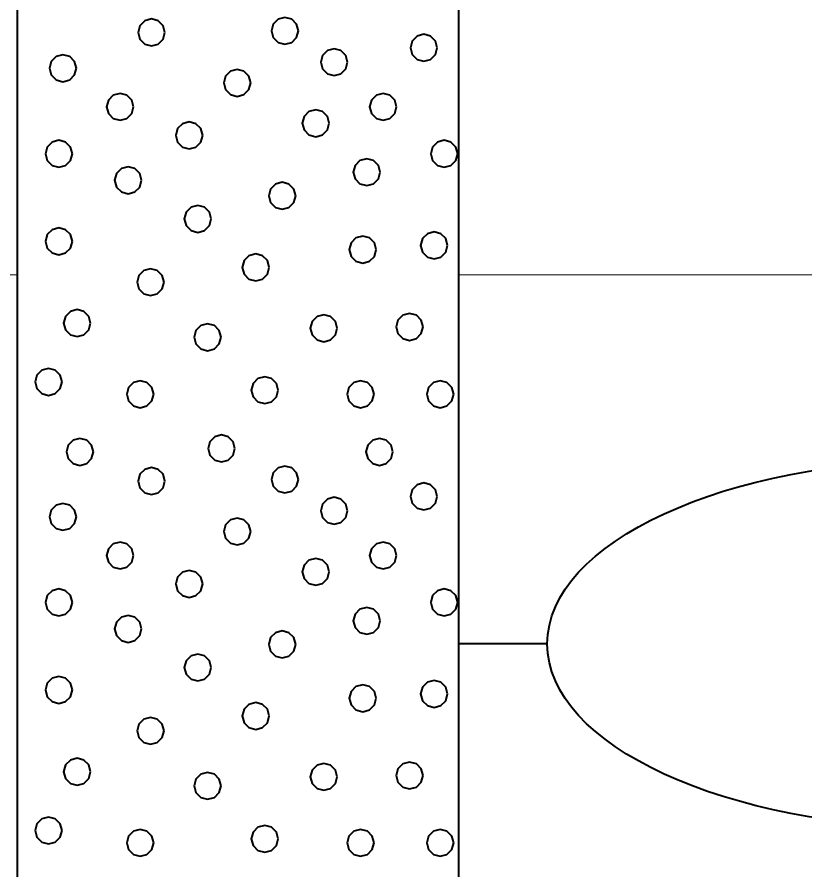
# Model space of a CAD drawing. Extents: x -76 to 974, y -1080 to -735.
# Drawn here: x 194.141 to 198.599, y -995.459 to -990.63 of the extents above; entities that cross this region are included whole.
import ezdxf

# ---------------------------------------------------------------- set-up
doc = ezdxf.new("R2010")
doc.units = 0
doc.header["$LTSCALE"] = 0.36
doc.layers.add('27', color=7, linetype='Continuous', lineweight=40)
doc.layers.add('7', color=7, linetype='Continuous', lineweight=13)

msp = doc.modelspace()

# ---------------------------------------------------------------- linework, layer by layer
at = {"layer": '27'}
for p, q in [((194.1412, -980.1789), (194.1412, -999.6789)), ((196.6412, -999.6789), (196.6412, -980.1789)), ((197.1412, -994.1789), (196.6412, -994.1789))]:
    msp.add_line(p, q, dxfattribs=at)
for points in [[(194.978, -990.7168), (194.9678, -990.6787), (194.9399, -990.6508), (194.9018, -990.6406), (194.8637, -990.6508), (194.8358, -990.6787), (194.8256, -990.7168), (194.8358, -990.7549), (194.8637, -990.7828), (194.9018, -990.793), (194.9399, -990.7828), (194.9678, -990.7549)], [(195.7331, -990.7078), (195.7229, -990.6697), (195.695, -990.6418), (195.6569, -990.6316), (195.6188, -990.6418), (195.5909, -990.6697), (195.5807, -990.7078), (195.5909, -990.7459), (195.6188, -990.7738), (195.6569, -990.784), (195.695, -990.7738), (195.7229, -990.7459)], [(196.5186, -990.8037), (196.5083, -990.7656), (196.4805, -990.7377), (196.4424, -990.7275), (196.4043, -990.7377), (196.3764, -990.7656), (196.3662, -990.8037), (196.3764, -990.8418), (196.4043, -990.8697), (196.4424, -990.8799), (196.4805, -990.8697), (196.5083, -990.8418)], [(194.4769, -990.9194), (194.4667, -990.8813), (194.4388, -990.8534), (194.4007, -990.8432), (194.3626, -990.8534), (194.3347, -990.8813), (194.3245, -990.9194), (194.3347, -990.9575), (194.3626, -990.9854), (194.4007, -990.9956), (194.4388, -990.9854), (194.4667, -990.9575)], [(196.0113, -990.8851), (196.0011, -990.847), (195.9732, -990.8191), (195.9351, -990.8089), (195.897, -990.8191), (195.8691, -990.847), (195.8589, -990.8851), (195.8691, -990.9232), (195.897, -990.9511), (195.9351, -990.9613), (195.9732, -990.9511), (196.0011, -990.9232)], [(195.463, -991.0026), (195.4528, -990.9645), (195.4249, -990.9366), (195.3868, -990.9264), (195.3487, -990.9366), (195.3208, -990.9645), (195.3106, -991.0026), (195.3208, -991.0407), (195.3487, -991.0686), (195.3868, -991.0788), (195.4249, -991.0686), (195.4528, -991.0407)], [(194.7998, -991.1381), (194.7896, -991.1), (194.7617, -991.0721), (194.7236, -991.0619), (194.6855, -991.0721), (194.6576, -991.1), (194.6474, -991.1381), (194.6576, -991.1762), (194.6855, -991.2041), (194.7236, -991.2143), (194.7617, -991.2041), (194.7896, -991.1762)], [(196.2885, -991.1381), (196.2782, -991.1), (196.2504, -991.0721), (196.2123, -991.0619), (196.1742, -991.0721), (196.1463, -991.1), (196.1361, -991.1381), (196.1463, -991.1762), (196.1742, -991.2041), (196.2123, -991.2143), (196.2504, -991.2041), (196.2782, -991.1762)], [(195.9071, -991.2309), (195.8969, -991.1928), (195.869, -991.1649), (195.8309, -991.1547), (195.7928, -991.1649), (195.7649, -991.1928), (195.7547, -991.2309), (195.7649, -991.269), (195.7928, -991.2969), (195.8309, -991.3071), (195.869, -991.2969), (195.8969, -991.269)], [(195.1913, -991.2995), (195.1811, -991.2614), (195.1532, -991.2335), (195.1151, -991.2233), (195.077, -991.2335), (195.0492, -991.2614), (195.0389, -991.2995), (195.0492, -991.3376), (195.077, -991.3655), (195.1151, -991.3757), (195.1532, -991.3655), (195.1811, -991.3376)], [(194.454, -991.4038), (194.4438, -991.3657), (194.4159, -991.3378), (194.3778, -991.3276), (194.3397, -991.3378), (194.3118, -991.3657), (194.3016, -991.4038), (194.3118, -991.4419), (194.3397, -991.4697), (194.3778, -991.48), (194.4159, -991.4697), (194.4438, -991.4419)], [(196.6342, -991.4038), (196.624, -991.3657), (196.5961, -991.3378), (196.558, -991.3276), (196.5199, -991.3378), (196.4921, -991.3657), (196.4818, -991.4038), (196.4921, -991.4419), (196.5199, -991.4697), (196.558, -991.48), (196.5961, -991.4697), (196.624, -991.4419)], [(194.8456, -991.5538), (194.8354, -991.5157), (194.8075, -991.4878), (194.7694, -991.4776), (194.7313, -991.4878), (194.7034, -991.5157), (194.6932, -991.5538), (194.7034, -991.5919), (194.7313, -991.6198), (194.7694, -991.63), (194.8075, -991.6198), (194.8354, -991.5919)], [(196.1957, -991.508), (196.1854, -991.4699), (196.1576, -991.442), (196.1195, -991.4318), (196.0814, -991.442), (196.0535, -991.4699), (196.0433, -991.508), (196.0535, -991.5461), (196.0814, -991.574), (196.1195, -991.5842), (196.1576, -991.574), (196.1854, -991.5461)], [(195.7177, -991.6415), (195.7074, -991.6034), (195.6796, -991.5755), (195.6415, -991.5653), (195.6034, -991.5755), (195.5755, -991.6034), (195.5653, -991.6415), (195.5755, -991.6796), (195.6034, -991.7075), (195.6415, -991.7177), (195.6796, -991.7075), (195.7074, -991.6796)], [(195.2397, -991.7724), (195.2294, -991.7343), (195.2016, -991.7064), (195.1635, -991.6962), (195.1254, -991.7064), (195.0975, -991.7343), (195.0873, -991.7724), (195.0975, -991.8105), (195.1254, -991.8384), (195.1635, -991.8486), (195.2016, -991.8384), (195.2294, -991.8105)], [(194.454, -991.8996), (194.4438, -991.8615), (194.4159, -991.8336), (194.3778, -991.8234), (194.3397, -991.8336), (194.3118, -991.8615), (194.3016, -991.8996), (194.3118, -991.9377), (194.3397, -991.9655), (194.3778, -991.9758), (194.4159, -991.9655), (194.4438, -991.9377)], [(196.577, -991.9224), (196.5668, -991.8843), (196.5389, -991.8564), (196.5008, -991.8462), (196.4627, -991.8564), (196.4348, -991.8843), (196.4246, -991.9224), (196.4348, -991.9605), (196.4627, -991.9884), (196.5008, -991.9986), (196.5389, -991.9884), (196.5668, -991.9605)], [(196.1728, -991.9466), (196.1626, -991.9085), (196.1347, -991.8806), (196.0966, -991.8704), (196.0585, -991.8806), (196.0306, -991.9085), (196.0204, -991.9466), (196.0306, -991.9847), (196.0585, -992.0126), (196.0966, -992.0228), (196.1347, -992.0126), (196.1626, -991.9847)], [(195.5676, -992.047), (195.5574, -992.0089), (195.5295, -991.981), (195.4914, -991.9708), (195.4533, -991.981), (195.4255, -992.0089), (195.4152, -992.047), (195.4255, -992.0851), (195.4533, -992.113), (195.4914, -992.1232), (195.5295, -992.113), (195.5574, -992.0851)], [(194.9727, -992.1309), (194.9625, -992.0928), (194.9346, -992.0649), (194.8965, -992.0547), (194.8584, -992.0649), (194.8305, -992.0928), (194.8203, -992.1309), (194.8305, -992.169), (194.8584, -992.1969), (194.8965, -992.2071), (194.9346, -992.1969), (194.9625, -992.169)], [(194.557, -992.3623), (194.5468, -992.3242), (194.5189, -992.2963), (194.4808, -992.2861), (194.4427, -992.2963), (194.4148, -992.3242), (194.4046, -992.3623), (194.4148, -992.4004), (194.4427, -992.4283), (194.4808, -992.4385), (194.5189, -992.4283), (194.5468, -992.4004)], [(195.9528, -992.3915), (195.9426, -992.3534), (195.9147, -992.3255), (195.8766, -992.3153), (195.8385, -992.3255), (195.8106, -992.3534), (195.8004, -992.3915), (195.8106, -992.4296), (195.8385, -992.4575), (195.8766, -992.4677), (195.9147, -992.4575), (195.9426, -992.4296)], [(196.4385, -992.3839), (196.4283, -992.3458), (196.4004, -992.3179), (196.3623, -992.3077), (196.3242, -992.3179), (196.2963, -992.3458), (196.2861, -992.3839), (196.2963, -992.422), (196.3242, -992.4499), (196.3623, -992.4601), (196.4004, -992.4499), (196.4283, -992.422)], [(195.2956, -992.4424), (195.2854, -992.4043), (195.2575, -992.3764), (195.2194, -992.3662), (195.1813, -992.3764), (195.1534, -992.4043), (195.1432, -992.4424), (195.1534, -992.4805), (195.1813, -992.5084), (195.2194, -992.5186), (195.2575, -992.5084), (195.2854, -992.4805)], [(194.3955, -992.6954), (194.3853, -992.6573), (194.3574, -992.6294), (194.3193, -992.6192), (194.2812, -992.6294), (194.2533, -992.6573), (194.2431, -992.6954), (194.2533, -992.7335), (194.2812, -992.7614), (194.3193, -992.7716), (194.3574, -992.7614), (194.3853, -992.7335)], [(195.6185, -992.7424), (195.6083, -992.7043), (195.5804, -992.6764), (195.5423, -992.6662), (195.5042, -992.6764), (195.4763, -992.7043), (195.4661, -992.7424), (195.4763, -992.7805), (195.5042, -992.8084), (195.5423, -992.8186), (195.5804, -992.8084), (195.6083, -992.7805)], [(194.9142, -992.7653), (194.904, -992.7272), (194.8761, -992.6993), (194.838, -992.6891), (194.7999, -992.6993), (194.772, -992.7272), (194.7618, -992.7653), (194.772, -992.8034), (194.7999, -992.8313), (194.838, -992.8415), (194.8761, -992.8313), (194.904, -992.8034)], [(196.1613, -992.7653), (196.1511, -992.7272), (196.1232, -992.6993), (196.0851, -992.6891), (196.047, -992.6993), (196.0191, -992.7272), (196.0089, -992.7653), (196.0191, -992.8034), (196.047, -992.8313), (196.0851, -992.8415), (196.1232, -992.8313), (196.1511, -992.8034)], [(196.6114, -992.7653), (196.6011, -992.7272), (196.5733, -992.6993), (196.5352, -992.6891), (196.4971, -992.6993), (196.4692, -992.7272), (196.459, -992.7653), (196.4692, -992.8034), (196.4971, -992.8313), (196.5352, -992.8415), (196.5733, -992.8313), (196.6011, -992.8034)], [(194.5731, -993.0916), (194.5629, -993.0535), (194.535, -993.0256), (194.4969, -993.0154), (194.4588, -993.0256), (194.4309, -993.0535), (194.4207, -993.0916), (194.4309, -993.1297), (194.4588, -993.1575), (194.4969, -993.1678), (194.535, -993.1575), (194.5629, -993.1297)], [(195.374, -993.072), (195.3638, -993.0339), (195.3359, -993.006), (195.2978, -992.9958), (195.2597, -993.006), (195.2319, -993.0339), (195.2216, -993.072), (195.2319, -993.1101), (195.2597, -993.138), (195.2978, -993.1482), (195.3359, -993.138), (195.3638, -993.1101)], [(196.2677, -993.0916), (196.2575, -993.0535), (196.2296, -993.0256), (196.1915, -993.0154), (196.1534, -993.0256), (196.1255, -993.0535), (196.1153, -993.0916), (196.1255, -993.1297), (196.1534, -993.1576), (196.1915, -993.1678), (196.2296, -993.1576), (196.2575, -993.1297)], [(194.978, -993.2568), (194.9678, -993.2187), (194.9399, -993.1908), (194.9018, -993.1806), (194.8637, -993.1908), (194.8358, -993.2187), (194.8256, -993.2568), (194.8358, -993.2949), (194.8637, -993.3228), (194.9018, -993.333), (194.9399, -993.3228), (194.9678, -993.2949)], [(195.7331, -993.2478), (195.7229, -993.2097), (195.695, -993.1818), (195.6569, -993.1716), (195.6188, -993.1818), (195.5909, -993.2097), (195.5807, -993.2478), (195.5909, -993.2859), (195.6188, -993.3138), (195.6569, -993.324), (195.695, -993.3138), (195.7229, -993.2859)], [(196.5186, -993.3437), (196.5083, -993.3056), (196.4805, -993.2777), (196.4424, -993.2675), (196.4043, -993.2777), (196.3764, -993.3056), (196.3662, -993.3437), (196.3764, -993.3818), (196.4043, -993.4097), (196.4424, -993.4199), (196.4805, -993.4097), (196.5083, -993.3818)], [(196.0113, -993.4251), (196.0011, -993.387), (195.9732, -993.3591), (195.9351, -993.3489), (195.897, -993.3591), (195.8691, -993.387), (195.8589, -993.4251), (195.8691, -993.4632), (195.897, -993.4911), (195.9351, -993.5013), (195.9732, -993.4911), (196.0011, -993.4632)], [(194.4769, -993.4594), (194.4667, -993.4213), (194.4388, -993.3934), (194.4007, -993.3832), (194.3626, -993.3934), (194.3347, -993.4213), (194.3245, -993.4594), (194.3347, -993.4975), (194.3626, -993.5254), (194.4007, -993.5356), (194.4388, -993.5254), (194.4667, -993.4975)], [(195.463, -993.5426), (195.4528, -993.5045), (195.4249, -993.4766), (195.3868, -993.4664), (195.3487, -993.4766), (195.3208, -993.5045), (195.3106, -993.5426), (195.3208, -993.5807), (195.3487, -993.6086), (195.3868, -993.6188), (195.4249, -993.6086), (195.4528, -993.5807)], [(194.7998, -993.6781), (194.7896, -993.64), (194.7617, -993.6121), (194.7236, -993.6019), (194.6855, -993.6121), (194.6576, -993.64), (194.6474, -993.6781), (194.6576, -993.7162), (194.6855, -993.7441), (194.7236, -993.7543), (194.7617, -993.7441), (194.7896, -993.7162)], [(196.2885, -993.6781), (196.2782, -993.64), (196.2504, -993.6121), (196.2123, -993.6019), (196.1742, -993.6121), (196.1463, -993.64), (196.1361, -993.6781), (196.1463, -993.7162), (196.1742, -993.7441), (196.2123, -993.7543), (196.2504, -993.7441), (196.2782, -993.7162)], [(195.9071, -993.7709), (195.8969, -993.7328), (195.869, -993.7049), (195.8309, -993.6947), (195.7928, -993.7049), (195.7649, -993.7328), (195.7547, -993.7709), (195.7649, -993.809), (195.7928, -993.8369), (195.8309, -993.8471), (195.869, -993.8369), (195.8969, -993.809)], [(195.1913, -993.8395), (195.1811, -993.8014), (195.1532, -993.7735), (195.1151, -993.7633), (195.077, -993.7735), (195.0492, -993.8014), (195.0389, -993.8395), (195.0492, -993.8776), (195.077, -993.9055), (195.1151, -993.9157), (195.1532, -993.9055), (195.1811, -993.8776)], [(194.454, -993.9438), (194.4438, -993.9057), (194.4159, -993.8778), (194.3778, -993.8676), (194.3397, -993.8778), (194.3118, -993.9057), (194.3016, -993.9438), (194.3118, -993.9819), (194.3397, -994.0097), (194.3778, -994.02), (194.4159, -994.0097), (194.4438, -993.9819)], [(196.6342, -993.9438), (196.624, -993.9057), (196.5961, -993.8778), (196.558, -993.8676), (196.5199, -993.8778), (196.4921, -993.9057), (196.4818, -993.9438), (196.4921, -993.9819), (196.5199, -994.0097), (196.558, -994.02), (196.5961, -994.0097), (196.624, -993.9819)], [(196.1957, -994.048), (196.1854, -994.0099), (196.1576, -993.982), (196.1195, -993.9718), (196.0814, -993.982), (196.0535, -994.0099), (196.0433, -994.048), (196.0535, -994.0861), (196.0814, -994.114), (196.1195, -994.1242), (196.1576, -994.114), (196.1854, -994.0861)], [(194.8456, -994.0938), (194.8354, -994.0557), (194.8075, -994.0278), (194.7694, -994.0176), (194.7313, -994.0278), (194.7034, -994.0557), (194.6932, -994.0938), (194.7034, -994.1319), (194.7313, -994.1598), (194.7694, -994.17), (194.8075, -994.1598), (194.8354, -994.1319)], [(195.7177, -994.1815), (195.7074, -994.1434), (195.6796, -994.1155), (195.6415, -994.1053), (195.6034, -994.1155), (195.5755, -994.1434), (195.5653, -994.1815), (195.5755, -994.2196), (195.6034, -994.2475), (195.6415, -994.2577), (195.6796, -994.2475), (195.7074, -994.2196)], [(195.2397, -994.3124), (195.2294, -994.2743), (195.2016, -994.2464), (195.1635, -994.2362), (195.1254, -994.2464), (195.0975, -994.2743), (195.0873, -994.3124), (195.0975, -994.3505), (195.1254, -994.3784), (195.1635, -994.3886), (195.2016, -994.3784), (195.2294, -994.3505)], [(194.454, -994.4396), (194.4438, -994.4015), (194.4159, -994.3736), (194.3778, -994.3634), (194.3397, -994.3736), (194.3118, -994.4015), (194.3016, -994.4396), (194.3118, -994.4777), (194.3397, -994.5055), (194.3778, -994.5158), (194.4159, -994.5055), (194.4438, -994.4777)], [(196.1728, -994.4866), (196.1626, -994.4485), (196.1347, -994.4206), (196.0966, -994.4104), (196.0585, -994.4206), (196.0306, -994.4485), (196.0204, -994.4866), (196.0306, -994.5247), (196.0585, -994.5526), (196.0966, -994.5628), (196.1347, -994.5526), (196.1626, -994.5247)], [(196.577, -994.4624), (196.5668, -994.4243), (196.5389, -994.3964), (196.5008, -994.3862), (196.4627, -994.3964), (196.4348, -994.4243), (196.4246, -994.4624), (196.4348, -994.5005), (196.4627, -994.5284), (196.5008, -994.5386), (196.5389, -994.5284), (196.5668, -994.5005)], [(195.5676, -994.587), (195.5574, -994.5489), (195.5295, -994.521), (195.4914, -994.5108), (195.4533, -994.521), (195.4255, -994.5489), (195.4152, -994.587), (195.4255, -994.6251), (195.4533, -994.653), (195.4914, -994.6632), (195.5295, -994.653), (195.5574, -994.6251)], [(194.9727, -994.6709), (194.9625, -994.6328), (194.9346, -994.6049), (194.8965, -994.5947), (194.8584, -994.6049), (194.8305, -994.6328), (194.8203, -994.6709), (194.8305, -994.709), (194.8584, -994.7369), (194.8965, -994.7471), (194.9346, -994.7369), (194.9625, -994.709)], [(194.557, -994.9023), (194.5468, -994.8642), (194.5189, -994.8363), (194.4808, -994.8261), (194.4427, -994.8363), (194.4148, -994.8642), (194.4046, -994.9023), (194.4148, -994.9404), (194.4427, -994.9683), (194.4808, -994.9785), (194.5189, -994.9683), (194.5468, -994.9404)], [(195.9528, -994.9315), (195.9426, -994.8934), (195.9147, -994.8655), (195.8766, -994.8553), (195.8385, -994.8655), (195.8106, -994.8934), (195.8004, -994.9315), (195.8106, -994.9696), (195.8385, -994.9975), (195.8766, -995.0077), (195.9147, -994.9975), (195.9426, -994.9696)], [(196.4385, -994.9239), (196.4283, -994.8858), (196.4004, -994.8579), (196.3623, -994.8477), (196.3242, -994.8579), (196.2963, -994.8858), (196.2861, -994.9239), (196.2963, -994.962), (196.3242, -994.9899), (196.3623, -995.0001), (196.4004, -994.9899), (196.4283, -994.962)], [(195.2956, -994.9824), (195.2854, -994.9443), (195.2575, -994.9164), (195.2194, -994.9062), (195.1813, -994.9164), (195.1534, -994.9443), (195.1432, -994.9824), (195.1534, -995.0205), (195.1813, -995.0484), (195.2194, -995.0586), (195.2575, -995.0484), (195.2854, -995.0205)], [(194.3955, -995.2354), (194.3853, -995.1973), (194.3574, -995.1694), (194.3193, -995.1592), (194.2812, -995.1694), (194.2533, -995.1973), (194.2431, -995.2354), (194.2533, -995.2735), (194.2812, -995.3014), (194.3193, -995.3116), (194.3574, -995.3014), (194.3853, -995.2735)], [(194.9142, -995.3053), (194.904, -995.2672), (194.8761, -995.2393), (194.838, -995.2291), (194.7999, -995.2393), (194.772, -995.2672), (194.7618, -995.3053), (194.772, -995.3434), (194.7999, -995.3713), (194.838, -995.3815), (194.8761, -995.3713), (194.904, -995.3434)], [(195.6185, -995.2824), (195.6083, -995.2443), (195.5804, -995.2164), (195.5423, -995.2062), (195.5042, -995.2164), (195.4763, -995.2443), (195.4661, -995.2824), (195.4763, -995.3205), (195.5042, -995.3484), (195.5423, -995.3586), (195.5804, -995.3484), (195.6083, -995.3205)], [(196.1613, -995.3053), (196.1511, -995.2672), (196.1232, -995.2393), (196.0851, -995.2291), (196.047, -995.2393), (196.0191, -995.2672), (196.0089, -995.3053), (196.0191, -995.3434), (196.047, -995.3713), (196.0851, -995.3815), (196.1232, -995.3713), (196.1511, -995.3434)], [(196.6114, -995.3053), (196.6011, -995.2672), (196.5733, -995.2393), (196.5352, -995.2291), (196.4971, -995.2393), (196.4692, -995.2672), (196.459, -995.3053), (196.4692, -995.3434), (196.4971, -995.3713), (196.5352, -995.3815), (196.5733, -995.3713), (196.6011, -995.3434)]]:
    msp.add_lwpolyline(points, close=True, dxfattribs=at)
msp.add_ellipse((199.3986, -994.1789), major_axis=(2.2574, 0), ratio=0.461538, dxfattribs=at)
at = {"layer": '7'}
for p, q in [((138.9742, -992.09), (194.1412, -992.09)), ((196.6412, -992.09), (208.0761, -992.09))]:
    msp.add_line(p, q, dxfattribs=at)

doc.saveas('drawing.dxf')
